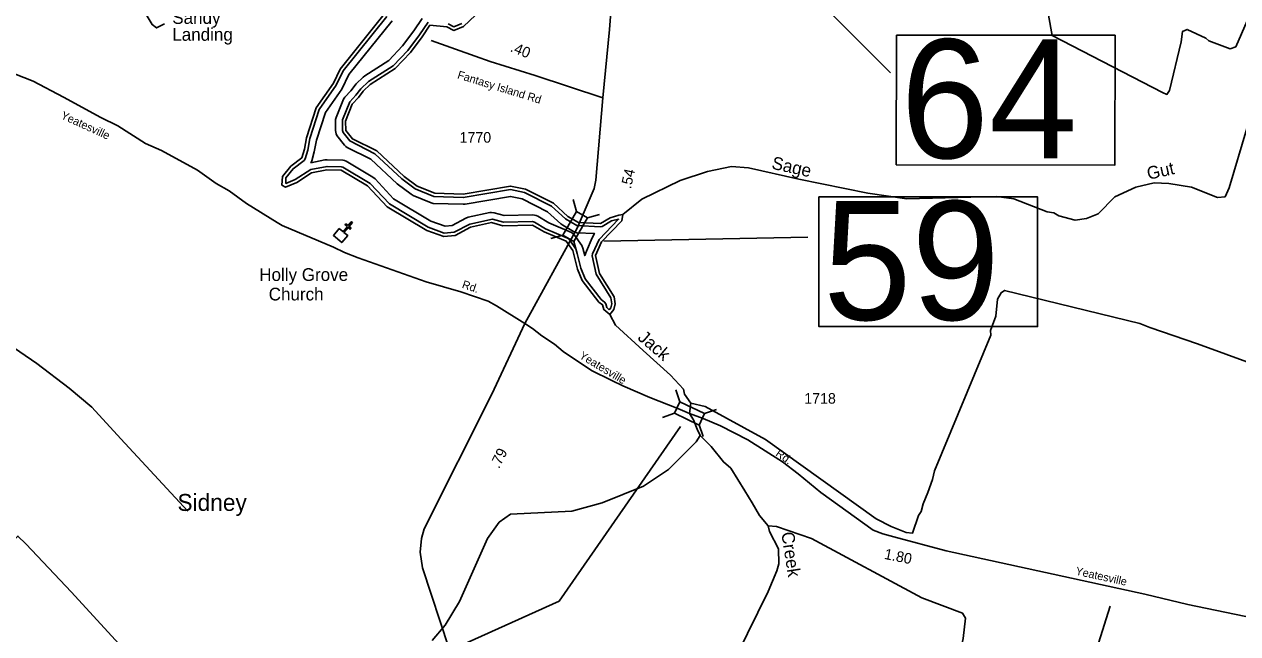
# Model space of a CAD drawing. Extents: x 2532689 to 2764727, y 536648 to 732970.
# Drawn here: x 2686176 to 2700476, y 634378 to 641563 of the extents above; entities that cross this region are included whole.
import ezdxf

# ---------------------------------------------------------------- set-up
doc = ezdxf.new("R2010")
doc.units = 0
for name, color, linetype in [('Exist Civil Demographics Community Label', 7, 'Continuous'), ('Exist Cultural Church CELL', 7, 'Continuous'), ('Exist Cultural Church Label', 7, 'Continuous'), ('Exist Hydrographic Buffer Line', 7, 'Continuous'), ('Exist Hydrographic Creek Double Shore', 7, 'Continuous'), ('Exist Hydrographic Creek Single Shore', 7, 'Continuous'), ('Exist Hydrographic Creek Single Shore Label', 7, 'Continuous'), ('Exist Hydrographic Point Label', 7, 'Continuous'), ('Exist Road Primary Interstate Shield CELL', 7, 'Continuous'), ('Exist Road Primary NC Attributed', 7, 'Continuous'), ('Exist Road Primary NC Mileage Hundredths English Label', 7, 'Continuous'), ('Exist Road Primary NC Structure Standard Bridge CELL', 7, 'Continuous'), ('Exist Road Primary NC Structure Standard Bridge Number Label', 7, 'Continuous'), ('Exist Road Secondary Mileage Hundredths English Label', 7, 'Continuous'), ('Exist Road Secondary Structure Standard Bridge CELL', 7, 'Continuous'), ('Exist Road Secondary Structure Standard Bridge Number Label', 7, 'Continuous'), ('Exist Road Secondary Type 51 Attributed', 7, 'Continuous'), ('Exist Road Secondary Type 51 Label', 7, 'Continuous'), ('Exist Road Secondary Type 51 Number Label', 7, 'Continuous')]:
    doc.layers.add(name, color=color, linetype=linetype)

# ---------------------------------------------------------------- blocks, each defined once
blk = doc.blocks.new('Exist Cultural Church')
at = {"layer": 'Exist Road Primary Interstate Shield CELL'}
blk.add_lwpolyline([(-65, 27), (-8, 27), (-8, 103), (-40, 103), (-40, 119), (-8, 119), (-8, 179), (8, 179), (8, 119), (40, 119), (40, 103), (8, 103), (8, 27), (65, 27), (65, -80), (-65, -80)], close=True, dxfattribs=at)

msp = doc.modelspace()

# ---------------------------------------------------------------- linework, layer by layer
at = {"layer": 'Exist Hydrographic Buffer Line'}
for points in [[(2690448, 641655), (2689932, 641013), (2689852, 640845), (2689653, 640559), (2689540, 640215), (2689517, 640080), (2689486, 639975), (2689473, 639957), (2689344, 639859), (2689258, 639754), (2689259, 639687), (2689369, 639733), (2689552, 639849), (2689744, 639886), (2689911, 639883), (2689930, 639878), (2690252, 639686), (2690479, 639444), (2690935, 639169), (2691125, 639102), (2691242, 639113), (2691425, 639208), (2691694, 639264), (2691822, 639228), (2692167, 639236), (2692187, 639230), (2692320, 639152), (2692579, 639042), (2692596, 639028), (2692680, 638906), (2692735, 638688), (2692784, 638563), (2692975, 638317), (2693015, 638288), (2693028, 638269), (2693042, 638222), (2693070, 638198)], [(2690865, 641631), (2690767, 641484), (2690635, 641307), (2690471, 641135), (2690188, 640953), (2690170, 640939), (2690088, 640860), (2690023, 640776), (2689953, 640702), (2689937, 640680), (2689851, 640464), (2689845, 640441), (2689843, 640420), (2689845, 640310), (2689853, 640271), (2689861, 640252), (2689949, 640139), (2689966, 640121), (2689983, 640109), (2690260, 639971), (2690571, 639681), (2690735, 639559), (2690760, 639545), (2690970, 639459), (2690995, 639451), (2691347, 639440), (2691371, 639442), (2691904, 639533), (2692042, 639505), (2692342, 639352), (2692501, 639209), (2692521, 639194), (2692648, 639120), (2692667, 639112), (2692688, 639106), (2692894, 639098), (2692870, 639047), (2692800, 638887), (2692781, 638836), (2692758, 638925), (2692745, 638956), (2692661, 639075), (2692640, 639097), (2692623, 639109), (2692356, 639223), (2692228, 639299), (2692208, 639309), (2692188, 639314), (2692167, 639316), (2691832, 639309), (2691715, 639341), (2691683, 639345), (2691663, 639344), (2691408, 639287), (2691378, 639275), (2691219, 639191), (2691136, 639183), (2690969, 639241), (2690529, 639506), (2690310, 639741), (2690283, 639762), (2689971, 639947), (2689951, 639956), (2689931, 639962), (2689745, 639966), (2689719, 639964), (2689553, 639930), (2689563, 639954)], [(2689563, 639954), (2689594, 640057), (2689618, 640195), (2689726, 640523), (2689918, 640799), (2690001, 640971), (2690511, 641604)], [(2691001, 639533), (2690782, 639624), (2690626, 639739), (2690306, 640037), (2690012, 640188), (2689934, 640287), (2689925, 640311), (2689926, 640435), (2690012, 640648), (2690084, 640725), (2690143, 640802), (2690232, 640886), (2690522, 641072), (2690697, 641255), (2690832, 641438), (2690937, 641588)], [(2691172, 641568), (2691240, 641533), (2691332, 641571)], [(2693070, 638198), (2693088, 638219), (2693099, 638269), (2693090, 638338), (2692916, 638615), (2692870, 638831), (2692873, 638855), (2692951, 639027), (2693179, 639264), (2693098, 639245), (2692987, 639180), (2692966, 639175), (2692688, 639190), (2692554, 639268), (2692388, 639419), (2692069, 639581), (2691906, 639614), (2691349, 639520), (2691001, 639533)]]:
    msp.add_lwpolyline(points, dxfattribs=at)
at = {"layer": 'Exist Hydrographic Creek Double Shore'}
for points in [[(2690957, 641553), (2691154, 641532), (2691238, 641490), (2691354, 641537), (2691631, 641801)], [(2687827, 641568), (2687736, 641519), (2687685, 641559), (2687599, 641697)], [(2693075, 638142), (2693007, 638199), (2692989, 638257), (2692947, 638288), (2692749, 638543), (2692696, 638675), (2692641, 638896), (2692563, 639005), (2692302, 639116), (2692167, 639196), (2691817, 639188), (2691683, 639225), (2691434, 639169), (2691253, 639073), (2691120, 639062), (2690918, 639132), (2690453, 639412), (2690222, 639659), (2689910, 639843), (2689743, 639846), (2689560, 639810), (2689388, 639697), (2689256, 639643), (2689213, 639667), (2689219, 639769), (2689316, 639888), (2689448, 639989), (2689479, 640092), (2689501, 640224), (2689617, 640577), (2689819, 640867), (2689898, 641035), (2690417, 641680)], [(2693231, 639321), (2693181, 639312), (2693082, 639282), (2692967, 639215), (2692708, 639224), (2692581, 639298), (2692411, 639452), (2692082, 639619), (2691906, 639655), (2691350, 639560), (2691016, 639570), (2690806, 639656), (2690653, 639768), (2690329, 640070), (2690043, 640213), (2689965, 640312), (2689963, 640420), (2690041, 640620), (2690114, 640699), (2690171, 640773), (2690253, 640852), (2690548, 641041), (2690727, 641229), (2690865, 641415), (2690957, 641553)], [(2693075, 638142), (2693124, 638200), (2693139, 638266), (2693129, 638351), (2692955, 638624), (2692909, 638838), (2692980, 638999), (2693216, 639245), (2693231, 639321)]]:
    msp.add_lwpolyline(points, dxfattribs=at)
at = {"layer": 'Exist Hydrographic Creek Single Shore'}
for points in [[(2700588, 641602), (2700453, 641297), (2700387, 641272), (2700135, 641367), (2700101, 641398), (2699882, 641501), (2699824, 641476), (2699810, 641357), (2699674, 640780), (2699641, 640736), (2699591, 640760), (2698291, 641430), (2698196, 641955)], [(2700584, 640334), (2700375, 639636), (2700328, 639529), (2700237, 639519), (2699933, 639644), (2699666, 639686), (2699491, 639692), (2699275, 639644), (2699028, 639529), (2698832, 639327), (2698692, 639272), (2698559, 639254), (2698366, 639305), (2698307, 639339), (2698232, 639352), (2697836, 639504), (2697635, 639532), (2696577, 639505), (2696117, 639572), (2695305, 639736), (2694710, 639870), (2694510, 639885), (2694228, 639828), (2693905, 639719), (2693452, 639501), (2693231, 639321)], [(2702179, 636987), (2701381, 637293), (2700002, 637795), (2699439, 637989), (2699321, 638037), (2697728, 638426), (2697687, 638398), (2697647, 638324), (2697627, 638123), (2697564, 637953), (2697565, 637897), (2696902, 636297), (2696880, 636195), (2696825, 636045), (2696770, 635911), (2696747, 635818), (2696715, 635774), (2696645, 635565), (2696569, 635571), (2696393, 635643), (2696215, 635731), (2694910, 636667), (2694201, 637058), (2694033, 637098)], [(2688104, 635823), (2687313, 636676), (2686973, 637050), (2686706, 637272), (2686322, 637565), (2685657, 638020), (2685217, 638306), (2685194, 638318), (2685087, 638169), (2684980, 638004), (2684862, 637832), (2684461, 637239), (2684356, 637061), (2684280, 637094), (2683511, 637559), (2683368, 637615), (2682801, 637642), (2681884, 637567)], [(2694033, 637098), (2693955, 637203), (2693946, 637261), (2693792, 637426), (2693468, 637718), (2693145, 638017), (2693075, 638142)], [(2694142, 636715), (2694107, 636789), (2694063, 636898), (2694016, 636974), (2694033, 637098)], [(2690981, 634298), (2691135, 634478), (2691303, 634758), (2691636, 635500), (2691774, 635693), (2691905, 635787), (2692629, 635823), (2692985, 635922), (2693472, 636116), (2693768, 636315), (2694094, 636640), (2694142, 636715)], [(2694942, 635650), (2694839, 635774), (2694752, 635922), (2694666, 636062), (2694501, 636332), (2694416, 636404), (2694270, 636585), (2694142, 636715)], [(2694778, 629812), (2693230, 631158), (2693237, 631211), (2694580, 632598), (2694579, 632651), (2693838, 633317), (2693853, 633373), (2693894, 633418), (2694117, 633499), (2694313, 633684), (2694577, 634135), (2694943, 634875), (2695046, 635119), (2695069, 635202), (2695065, 635379), (2694960, 635585), (2694942, 635650)], [(2700980, 630499), (2699441, 630437), (2699273, 630466), (2699197, 630539), (2699143, 630648), (2699040, 630779), (2698660, 631387), (2698539, 631517), (2698487, 631640), (2697933, 632136), (2696980, 632981), (2696976, 633132), (2697022, 633298), (2697067, 633549), (2697089, 633658), (2697111, 633794), (2697240, 634321), (2697268, 634562), (2697233, 634620), (2696754, 634801), (2695454, 635503), (2695042, 635644), (2694942, 635650)], [(2684762, 634303), (2684885, 634416), (2684966, 634492), (2685097, 634628), (2685269, 634750), (2685415, 634894), (2686101, 635529), (2686195, 635438), (2686733, 634869), (2687375, 634166)], [(2704574, 631892), (2704302, 631819), (2703931, 631813), (2703637, 631736), (2703427, 631741), (2703175, 631826), (2702482, 632225), (2702281, 632272), (2701989, 632323), (2701694, 632439), (2701093, 632809), (2700990, 632949), (2700955, 633017), (2699890, 633282), (2699634, 633242), (2698602, 633460), (2698609, 633543), (2698973, 634703)]]:
    msp.add_lwpolyline(points, dxfattribs=at)
at = {"layer": 'Exist Road Primary NC Attributed'}
for points in [[(2692996, 640694), (2693071, 641500), (2693115, 642057), (2693118, 642226), (2693098, 642445), (2693082, 642627), (2693032, 642975), (2692968, 643351)], [(2692690, 639161), (2692843, 639516), (2692890, 639626), (2692912, 639724), (2692996, 640694)], [(2692075, 638036), (2692690, 639161)], [(2691180, 634212), (2690867, 635154), (2690843, 635340), (2690859, 635502), (2690889, 635614), (2691686, 637201), (2692075, 638036)]]:
    msp.add_lwpolyline(points, dxfattribs=at)
at = {"layer": 'Exist Road Primary NC Structure Standard Bridge CELL'}
for p, q in [((2692645, 639498), (2692683, 639355)), ((2692955, 639319), (2692813, 639280)), ((2692524, 639075), (2692382, 639037)), ((2692652, 639001), (2692690, 638859))]:
    msp.add_line(p, q, dxfattribs=at)
msp.add_lwpolyline([(2692813, 639280), (2692652, 639001), (2692522, 639076), (2692683, 639355)], close=True, dxfattribs=at)
at = {"layer": 'Exist Road Primary NC Structure Standard Bridge Number Label'}
for p, q in [((2693054, 644325), (2696385, 640989)), ((2693004, 639007), (2695410, 639053))]:
    msp.add_line(p, q, dxfattribs=at)
for points in [[(2696453, 641435), (2699030, 641433), (2699028, 639903), (2696452, 639906)], [(2695540, 639528), (2698117, 639528), (2698117, 637999), (2695540, 637999)]]:
    msp.add_lwpolyline(points, close=True, dxfattribs=at)
at = {"layer": 'Exist Road Secondary Structure Standard Bridge CELL'}
for p, q in [((2693853, 637252), (2693902, 637113)), ((2693699, 636929), (2693837, 636978)), ((2694193, 636974), (2694332, 637023)), ((2694129, 636841), (2694178, 636702))]:
    msp.add_line(p, q, dxfattribs=at)
msp.add_lwpolyline([(2693902, 637113), (2694193, 636974), (2694128, 636838), (2693837, 636978)], close=True, dxfattribs=at)
at = {"layer": 'Exist Road Secondary Structure Standard Bridge Number Label'}
msp.add_lwpolyline([(2693910, 636822), (2692479, 634764), (2686829, 632218)], dxfattribs=at)
at = {"layer": 'Exist Road Secondary Type 51 Attributed'}
for points in [[(2692996, 640694), (2692197, 640960), (2691667, 641123), (2691490, 641186), (2690971, 641372)], [(2686060, 640980), (2686279, 640893), (2686638, 640704), (2687079, 640464), (2687277, 640365), (2687604, 640159), (2687793, 640075), (2688218, 639841), (2688438, 639686), (2688590, 639599), (2688793, 639450), (2689155, 639226), (2689216, 639192), (2689820, 638936), (2689949, 638871), (2690111, 638810), (2690913, 638527), (2691320, 638409), (2691643, 638298), (2691742, 638244), (2692075, 638036)], [(2692075, 638036), (2692165, 637976), (2692275, 637889), (2692423, 637792), (2692525, 637704), (2692860, 637482), (2693101, 637362), (2693230, 637299), (2693547, 637164), (2693877, 637032), (2694016, 636974)], [(2694016, 636974), (2694175, 636914), (2694379, 636828), (2694701, 636663), (2695110, 636403), (2695297, 636263), (2695565, 636045), (2696179, 635600), (2696294, 635557), (2696422, 635521), (2697042, 635357), (2698210, 635102), (2699381, 634843), (2699889, 634723), (2700781, 634538)]]:
    msp.add_lwpolyline(points, dxfattribs=at)

# ---------------------------------------------------------------- block references
at = {"layer": 'Exist Cultural Church CELL', "rotation": -40.36453657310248}
msp.add_blockref('Exist Cultural Church', (2689920, 639093), dxfattribs=at)

# ---------------------------------------------------------------- texts
at = {"layer": 'Exist Civil Demographics Community Label'}
msp.add_text('Sidney', height=200, dxfattribs=at).set_placement((2687981, 635826))
at = {"layer": 'Exist Cultural Church Label'}
for s, p in [('Holly Grove', (2688945, 638537)), ('  Church', (2688945, 638307))]:
    msp.add_text(s, height=150, dxfattribs=at).set_placement(p)
at = {"layer": 'Exist Hydrographic Creek Single Shore Label'}
for s, rotation, p in [('Sage', 347.3469, (2694975, 639861)), ('Gut', 12.5676, (2699424, 639728)), ('Jack', 319.3789, (2693395, 637854)), ('Creek', 278.6957, (2695097, 635568))]:
    msp.add_text(s, height=150, rotation=rotation, dxfattribs=at).set_placement(p)
at = {"layer": 'Exist Hydrographic Point Label'}
for s, p in [('Sandy', (2687920, 641567)), ('Landing', (2687920, 641368))]:
    msp.add_text(s, height=150, dxfattribs=at).set_placement(p)
at = {"layer": 'Exist Road Primary NC Mileage Hundredths English Label'}
for s, rotation, p in [('.54', 77.6017, (2693325, 639616)), ('.79', 63.3447, (2691770, 636317))]:
    msp.add_text(s, height=125, rotation=rotation, dxfattribs=at).set_placement(p)
at = {"layer": 'Exist Road Primary NC Structure Standard Bridge Number Label'}
msp.add_text('64', height=1400, rotation=359.94, dxfattribs=at).set_placement((2696502, 639985))
msp.add_text('59', height=1400, dxfattribs=at).set_placement((2695590, 638078))
at = {"layer": 'Exist Road Secondary Mileage Hundredths English Label'}
for s, rotation, p in [('.40', 338.0292, (2691894, 641246)), ('1.80', 348.5183, (2696303, 635262))]:
    msp.add_text(s, height=125, rotation=rotation, dxfattribs=at).set_placement(p)
at = {"layer": 'Exist Road Secondary Type 51 Label'}
for s, rotation, p in [('Fantasy Island Rd', 342.83, (2691273, 640927)), ('Yeatesville', 335.3666, (2686599, 640456)), ('Rd.', 341.056, (2691327, 638458)), ('Yeatesville', 328.9421, (2692707, 637632)), ('Rd.', 324.8682, (2695022, 636484)), ('Yeatesville', 347.5684, (2698559, 635076))]:
    msp.add_text(s, height=95, rotation=rotation, dxfattribs=at).set_placement(p)
at = {"layer": 'Exist Road Secondary Type 51 Number Label'}
for s, p in [('1770', (2691306, 640167)), ('1718', (2695368, 637090))]:
    msp.add_text(s, height=125, dxfattribs=at).set_placement(p)

doc.saveas('drawing.dxf')
